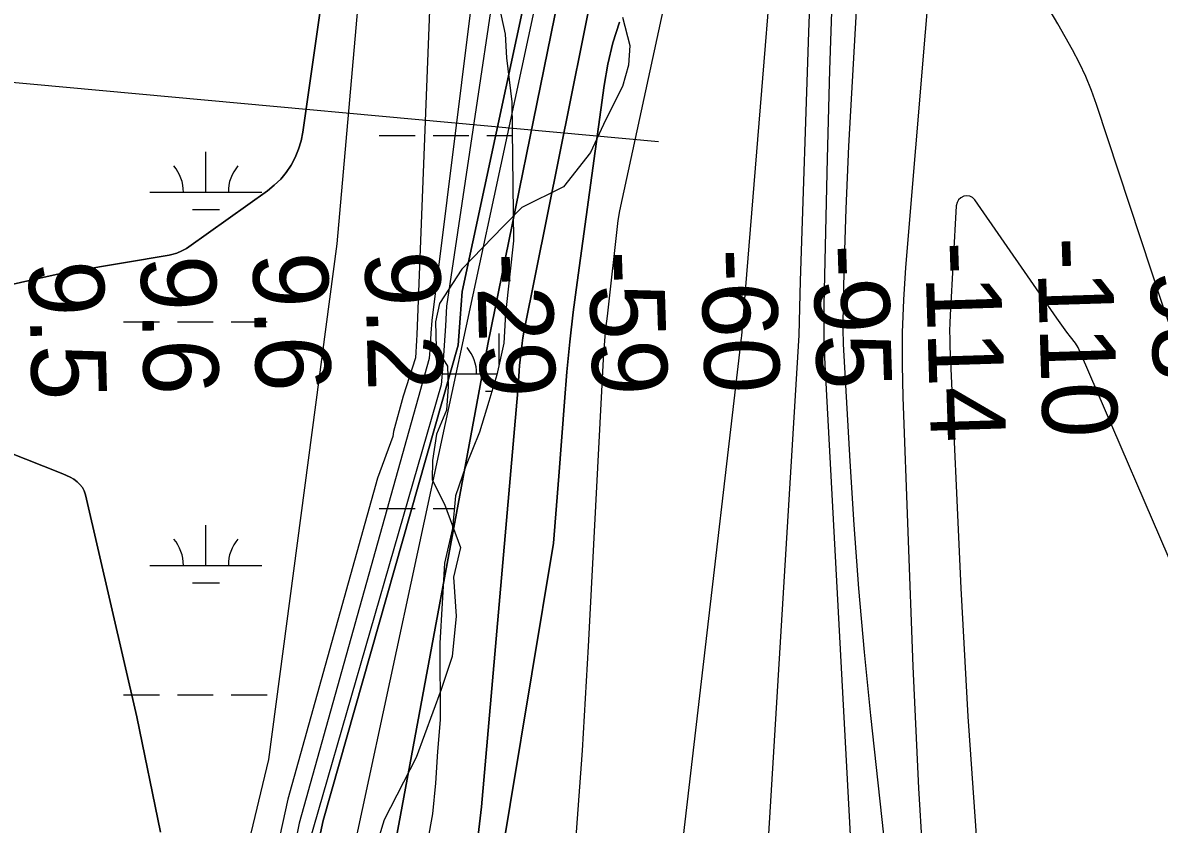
# Model space of a CAD drawing. Extents: x 3535183 to 3573198, y 534952 to 560562.
# Drawn here: x 3551392 to 3552406, y 550198 to 550912 of the extents above; entities that cross this region are included whole.
import ezdxf

# ---------------------------------------------------------------- set-up
doc = ezdxf.new("R2010")
doc.units = 0
for name, color, linetype in [('V-RIVR-EDGE', 7, 'Continuous'), ('V-RIVR-RANG', 7, 'Continuous'), ('V-SITE-VEGE', 7, 'Continuous'), ('V-TOPO-DPTH', 7, 'Continuous'), ('V-TOPO-MAJR', 7, 'Continuous'), ('V-TOPO-MINR', 7, 'Continuous'), ('V-TOPO-WATR', 7, 'Continuous'), ('V-WETL-SWMP', 7, 'Continuous')]:
    doc.layers.add(name, color=color, linetype=linetype)

msp = doc.modelspace()

# ---------------------------------------------------------------- linework, layer by layer
at = {"layer": 'V-RIVR-EDGE'}
msp.add_lwpolyline([(3551927.3, 550917.3), (3551933.9, 550892.1), (3551932.6, 550874.7), (3551927.2, 550855.5), (3551912.1, 550825.5), (3551898.8, 550796.7), (3551874.7, 550766.2), (3551837.5, 550747.7), (3551821.2, 550730.9), (3551783.9, 550692.6), (3551764, 550662), (3551760.4, 550645.8), (3551760.9, 550622.4), (3551771.1, 550606.1), (3551771.6, 550588.1), (3551770.4, 550567.1), (3551761.3, 550545.5), (3551757.7, 550522.1), (3551757.6, 550504.7), (3551768.4, 550483.1), (3551782.7, 550444.6), (3551776.6, 550418.2), (3551778.9, 550383.4), (3551775.2, 550347.4), (3551765.6, 550318), (3551743.2, 550257.4), (3551714.8, 550201.7), (3551707, 550176.5)], dxfattribs=at)
at = {"layer": 'V-RIVR-RANG'}
msp.add_line((3551063.1, 550888.7), (3551959.3, 550806.5), dxfattribs=at)
at = {"layer": 'V-SITE-VEGE'}
for p, q in [((3551696.8, 550991.9), (3551672.4, 550715.2)), ((3551672.4, 550715.2), (3551611.5, 550255.5)), ((3551611.5, 550255.5), (3551512.8, 549847.2))]:
    msp.add_line(p, q, dxfattribs=at)
at = {"layer": 'V-TOPO-DPTH'}
for points in [[(3551876.3, 551603.3), (3551757.1, 550647), (3551756.4, 550635.6), (3551755.6, 550624.3), (3551754.9, 550613), (3551638.9, 550198.6), (3551593.1, 549968.7), (3551611, 549667.6), (3551612.1, 549649.7), (3551613.5, 549631.8), (3551615.3, 549613.9), (3551617.3, 549596), (3551666.2, 549213.9), (3551678.4, 549124.4), (3551691.4, 549035.2), (3551705.7, 548946.1), (3551720.9, 548857.1), (3551749.1, 548699.3), (3551751.2, 548689.5), (3551753.6, 548679.7), (3551756.7, 548670.1), (3551760.1, 548660.7), (3552292.3, 547764.9)], [(3551876.3, 551603.3), (3551757.1, 550647), (3551756.4, 550635.6), (3551755.6, 550624.3), (3551754.9, 550613), (3551638.9, 550198.6), (3551593.1, 549968.7), (3551611, 549667.6), (3551612.1, 549649.7), (3551613.5, 549631.8), (3551615.3, 549613.9), (3551617.3, 549596), (3551666.2, 549213.9), (3551678.4, 549124.4), (3551691.4, 549035.2), (3551705.7, 548946.1), (3551720.9, 548857.1), (3551749.1, 548699.3), (3551751.2, 548689.5), (3551753.6, 548679.7), (3551756.7, 548670.1), (3551760.1, 548660.7), (3552292.3, 547764.9)], [(3552004.2, 551592.8), (3551807.2, 550625.8), (3551690.7, 549997.6)], [(3551690.7, 549997.6), (3551807.2, 550625.8), (3552004.2, 551592.8)], [(3552029, 551579.6), (3551839.1, 550636.5), (3551838.3, 550631.6), (3551837.6, 550626.6), (3551837, 550621.7), (3551836.4, 550616.8), (3551835.9, 550611.8), (3551835.4, 550606.9), (3551835, 550601.9), (3551834.7, 550597), (3551834.5, 550593.8), (3551834, 550587.3), (3551833.6, 550580.7), (3551833.1, 550574.2), (3551801.4, 550213.3), (3551795.9, 550165.4), (3551788.9, 550117.7), (3551711.5, 549679.3), (3551711.5, 549660.1), (3551712.7, 549641), (3551715.7, 549622.1), (3551719.9, 549603.4), (3551967, 549146.6)], [(3551967, 549146.6), (3551719.9, 549603.4), (3551715.7, 549622.1), (3551712.7, 549641), (3551711.5, 549660.1), (3551711.5, 549679.3), (3551788.9, 550117.7), (3551795.9, 550165.4), (3551801.4, 550213.3), (3551833.1, 550574.2), (3551833.6, 550580.7), (3551834, 550587.3), (3551834.5, 550593.8), (3551834.7, 550597), (3551835, 550601.9), (3551835.4, 550606.9), (3551835.9, 550611.8), (3551836.4, 550616.8), (3551837, 550621.7), (3551837.6, 550626.6), (3551838.3, 550631.6), (3551839.1, 550636.5), (3552029, 551579.6)], [(3551685.7, 549307.3), (3551631.7, 549612.9), (3551630.1, 549623), (3551628.8, 549633.2), (3551627.8, 549643.4), (3551627, 549653.6), (3551615.3, 549871.7), (3551614.5, 549914.4), (3551615.6, 549957.1), (3551619.7, 549999.5), (3551625.8, 550041.9), (3551660.3, 550201.1), (3551780.8, 550625), (3551782.5, 550649), (3551784.1, 550672.9), (3551969.5, 551535.4)], [(3551685.7, 549307.3), (3551631.7, 549612.9), (3551630.1, 549623), (3551628.8, 549633.2), (3551627.8, 549643.4), (3551627, 549653.6), (3551615.3, 549871.7), (3551614.5, 549914.4), (3551615.6, 549957.1), (3551619.7, 549999.5), (3551625.8, 550041.9), (3551660.3, 550201.1), (3551780.8, 550625), (3551782.5, 550649), (3551784.1, 550672.9), (3551969.5, 551535.4)], [(3551338.2, 550669.3), (3551424.8, 550688.5), (3551426.6, 550688.9), (3551430.4, 550689.6), (3551434.1, 550690.3), (3551437.9, 550690.9), (3551439.8, 550691.2), (3551522.8, 550705.3), (3551525.2, 550705.7), (3551529.8, 550707.1), (3551534.3, 550708.9), (3551538.5, 550711.2), (3551540.6, 550712.6), (3551610.6, 550762.5), (3551616.7, 550767.5), (3551622.4, 550772.9), (3551627.3, 550779), (3551631.7, 550785.4), (3551635.4, 550792.4), (3551638.4, 550799.6), (3551640.6, 550807.1), (3551642.1, 550814.9), (3551668.4, 550998.1)], [(3551924.4, 550912.9), (3551918.6, 550894.4), (3551914.2, 550875.6), (3551910.8, 550856.5), (3551886.7, 550680.9), (3551883.3, 550654.4), (3551880.2, 550627.8), (3551877.6, 550601.2), (3551875.4, 550574.5), (3551870.3, 550508.2), (3551865.7, 550448.4), (3551749.8, 549749.3)], [(3551749.8, 549749.3), (3551865.7, 550448.4), (3551870.3, 550508.2), (3551875.4, 550574.5), (3551877.6, 550601.2), (3551880.2, 550627.8), (3551883.3, 550654.4), (3551886.7, 550680.9), (3551910.8, 550856.5), (3551914.2, 550875.6), (3551918.6, 550894.4), (3551924.4, 550912.9)], [(3551515.2, 550190.6), (3551494.2, 550293.6), (3551448.4, 550491.6), (3551447.2, 550495), (3551445.6, 550498.1), (3551443.4, 550500.8), (3551440.8, 550503.2), (3551437.8, 550505.3), (3551434.7, 550507.2), (3551431.4, 550508.8), (3551428, 550510.3), (3551344.6, 550543.1)]]:
    msp.add_lwpolyline(points, dxfattribs=at)
at = {"layer": 'V-TOPO-MAJR'}
for points in [[(3552073.7, 551433.6), (3551924.5, 550744.8), (3551923.1, 550736.2), (3551913.4, 550650.7), (3551912.2, 550639.7), (3551911.2, 550628.7), (3551910.4, 550617.7), (3551909.7, 550606.7), (3551896.7, 550356.3), (3551891.1, 550263.4), (3551884.3, 550170.5)], [(3552206.1, 551011), (3552179.7, 550694.1), (3552177.9, 550665.2), (3552176.7, 550636.3), (3552176.5, 550607.4), (3552177.1, 550578.5), (3552186.2, 550338.3), (3552191.3, 550229.9), (3552197.8, 550121.7), (3552206.3, 550013.6), (3552216.1, 549905.6), (3552237.1, 549697.9), (3552237.5, 549693.8), (3552238, 549689.8), (3552238.6, 549685.7), (3552239.2, 549681.7), (3552258, 549565.3), (3552268.8, 549503.2), (3552280.5, 549441.3), (3552293.7, 549379.7), (3552307.9, 549318.3), (3552421.3, 548852.1)], [(3552415, 550643.4), (3552412.1, 550651.8), (3552409.2, 550660.3), (3552350, 550839.5), (3552345.4, 550852), (3552340.4, 550864.4), (3552334.7, 550876.4), (3552328.6, 550888.2), (3552322, 550899.9), (3552315.4, 550911.5), (3552308.6, 550923)]]:
    msp.add_lwpolyline(points, dxfattribs=at)
at = {"layer": 'V-TOPO-MINR'}
for points in [[(3552004.2, 551592.8), (3551807.2, 550625.8), (3551690.7, 549997.6)], [(3551991.1, 551587.9), (3551645.7, 549981.3), (3551638.8, 549949.8), (3551633, 549918.2), (3551628.9, 549886.3), (3551626.2, 549854.3), (3551625.6, 549822.2), (3551626.3, 549790), (3551633.9, 549647.7), (3551634.4, 549640.7), (3551635.1, 549633.8), (3551636, 549626.9), (3551637.1, 549620), (3551670.9, 549428.8), (3551681.1, 549380.3), (3551693.4, 549332.4), (3551708.9, 549285.5)], [(3552029, 551579.6), (3551839.1, 550636.5), (3551838.3, 550631.6), (3551837.6, 550626.6), (3551837, 550621.7), (3551836.4, 550616.8), (3551835.9, 550611.8), (3551835.4, 550606.9), (3551835, 550601.9), (3551834.7, 550597), (3551834.5, 550593.8), (3551834, 550587.3), (3551833.6, 550580.7), (3551833.1, 550574.2), (3551801.4, 550213.3), (3551795.9, 550165.4), (3551788.9, 550117.7), (3551711.5, 549679.3), (3551711.5, 549660.1), (3551712.7, 549641), (3551715.7, 549622.1), (3551719.9, 549603.4), (3551967, 549146.6)], [(3551905.2, 551563.5), (3551770.4, 550659.8), (3551769.3, 550642.3), (3551768.1, 550624.7), (3551766.9, 550607.1), (3551765.6, 550589.5), (3551638.8, 550150.8), (3551613.3, 550025.2), (3551604.1, 549957.6), (3551620.2, 549659.6), (3551621.1, 549646.1), (3551622.4, 549632.6), (3551624.2, 549619.2), (3551626.3, 549605.8), (3551702.1, 549177.1)], [(3551969.5, 551535.4), (3551784.1, 550672.9), (3551782.5, 550649), (3551780.8, 550625), (3551660.3, 550201.1), (3551625.8, 550041.9), (3551619.7, 549999.5), (3551615.6, 549957.1), (3551614.5, 549914.4), (3551615.3, 549871.7), (3551627, 549653.6), (3551627.8, 549643.4), (3551628.8, 549633.2), (3551630.1, 549623), (3551631.7, 549612.9), (3551685.7, 549307.3)], [(3551775.7, 551448.4), (3551743.8, 550634.3), (3551743.5, 550629.1), (3551743.3, 550624), (3551743, 550618.8), (3551742.6, 550613.6), (3551731.6, 550579.3), (3551723.1, 550547.8), (3551722.4, 550543.5), (3551708.8, 550506.4), (3551628.9, 550220), (3551579.3, 549995.1), (3551592, 549685), (3551593.1, 549657.5), (3551594.5, 549630), (3551596.4, 549602.5), (3551598.6, 549575), (3551607.4, 549475.8), (3551614.1, 549398.7), (3551620.6, 549321.6)], [(3552161.1, 551374.6), (3552128.9, 550802.4), (3552127.5, 550774.5), (3552126.3, 550746.6), (3552125.4, 550718.7), (3552124.7, 550690.8), (3552123.8, 550644.1), (3552123.8, 550639.5), (3552123.8, 550634.9), (3552123.9, 550630.3), (3552124.1, 550625.7), (3552129.9, 550521.4), (3552133.4, 550464.6), (3552137.6, 550407.9), (3552142.7, 550351.3), (3552148.4, 550294.8), (3552211.1, 549719), (3552212.9, 549703.3), (3552214.9, 549687.6), (3552217, 549672), (3552219.3, 549656.3), (3552326, 548964.2)], [(3552077.6, 551176.9), (3552033.3, 550633.2), (3552033.1, 550631.4), (3551921.5, 549673.7), (3551923.1, 549660.7), (3551926, 549647.9), (3551929.8, 549635.3), (3551953.9, 549568.2), (3551958.6, 549556), (3551963.6, 549543.8), (3551969.2, 549531.9), (3551975.1, 549520.2), (3551981, 549508.5), (3551986.8, 549496.7), (3551992.2, 549484.7), (3551997.4, 549472.6), (3552047.2, 549351.4), (3552076.1, 549278.3)], [(3552097.5, 551021.8), (3552093.1, 550904), (3552085.8, 550682.4), (3552085.1, 550658.1), (3552084.6, 550633.8), (3552026.6, 549680.6), (3552027.4, 549670.2), (3552029, 549660), (3552031.2, 549649.9), (3552047.9, 549582.9), (3552058.9, 549539.3), (3552070, 549495.8), (3552081.3, 549452.3), (3552092.8, 549408.8), (3552257.9, 548790.1), (3552258.2, 548788.7), (3552259, 548786), (3552259.4, 548784.6), (3552293.9, 548671.3), (3552311.8, 548613.4), (3552330.1, 548555.6), (3552349, 548498)], [(3551668.4, 550998.1), (3551642.1, 550814.9), (3551640.6, 550807.1), (3551638.4, 550799.6), (3551635.4, 550792.4), (3551631.7, 550785.4), (3551627.3, 550779), (3551622.4, 550772.9), (3551616.7, 550767.5), (3551610.6, 550762.5), (3551540.6, 550712.6), (3551538.5, 550711.2), (3551534.3, 550708.9), (3551529.8, 550707.1), (3551525.2, 550705.7), (3551522.8, 550705.3), (3551439.8, 550691.2), (3551437.9, 550690.9), (3551434.1, 550690.3), (3551430.4, 550689.6), (3551426.6, 550688.9), (3551424.8, 550688.5), (3551338.2, 550669.3)], [(3552114.5, 550948.6), (3552111.7, 550870.1), (3552109.6, 550791.5), (3552106.8, 550661), (3552106.7, 550647.7), (3552106.7, 550634.4), (3552107.1, 550621.1), (3552107.7, 550607.8), (3552135.2, 550094.4), (3552139.4, 550025.8), (3552144.3, 549957.2), (3552150.3, 549888.8), (3552157, 549820.3), (3552163.6, 549758.1), (3552167.7, 549720.9), (3552172.1, 549683.7), (3552176.9, 549646.5), (3552182, 549609.4), (3552189.5, 549557.2), (3552198.9, 549494.1), (3552208.8, 549431), (3552219.5, 549368.1), (3552230.8, 549305.2)], [(3551924.4, 550912.9), (3551918.6, 550894.4), (3551914.2, 550875.6), (3551910.8, 550856.5), (3551886.7, 550680.9), (3551883.3, 550654.4), (3551880.2, 550627.8), (3551877.6, 550601.2), (3551875.4, 550574.5), (3551870.3, 550508.2), (3551865.7, 550448.4), (3551749.8, 549749.3)], [(3552320.5, 550640.7), (3552317.5, 550644.8), (3552314.5, 550649), (3552241.3, 550754.5), (3552239.2, 550756.5), (3552236.9, 550757.8), (3552234.3, 550758.1), (3552231.5, 550757.8), (3552228.9, 550756.3), (3552226.9, 550754.5), (3552225.7, 550752.1), (3552224.9, 550749.3), (3552219.4, 550651.8), (3552219.1, 550644.7), (3552218.9, 550637.6), (3552219, 550630.5), (3552219.2, 550623.4), (3552228.9, 550408.3), (3552235.2, 550293.7), (3552243.2, 550179.3)], [(3552427.7, 550404.5), (3552336.6, 550616.1), (3552335.4, 550618.8), (3552333.6, 550622.9), (3552331.2, 550626.6), (3552326.7, 550632.4), (3552323.6, 550636.5), (3552320.5, 550640.7)], [(3551344.6, 550543.1), (3551428, 550510.3), (3551431.4, 550508.8), (3551434.7, 550507.2), (3551437.8, 550505.3), (3551440.8, 550503.2), (3551443.4, 550500.8), (3551445.6, 550498.1), (3551447.2, 550495), (3551448.4, 550491.6), (3551494.2, 550293.6), (3551515.2, 550190.6)]]:
    msp.add_lwpolyline(points, dxfattribs=at)
at = {"layer": 'V-TOPO-WATR'}
msp.add_lwpolyline([(3551876.3, 551603.3), (3551757.1, 550647), (3551756.4, 550635.6), (3551755.6, 550624.3), (3551754.9, 550613), (3551638.9, 550198.6), (3551593.1, 549968.7), (3551611, 549667.6), (3551612.1, 549649.7), (3551613.5, 549631.8), (3551615.3, 549613.9), (3551617.3, 549596), (3551666.2, 549213.9), (3551678.4, 549124.4), (3551691.4, 549035.2), (3551705.7, 548946.1), (3551720.9, 548857.1), (3551749.1, 548699.3), (3551751.2, 548689.5), (3551753.6, 548679.7), (3551756.7, 548670.1), (3551760.1, 548660.7), (3552292.3, 547764.9)], dxfattribs=at)
at = {"layer": 'V-WETL-SWMP'}
for p, q in [((3551813.3, 550944), (3551822.7, 550902.1)), ((3551822.7, 550902.1), (3551823.7, 550881.2)), ((3551823.7, 550881.2), (3551828.4, 550842)), ((3551828.4, 550842), (3551830, 550718)), ((3551710.3, 550811.9), (3551742.3, 550811.9)), ((3551758.3, 550811.9), (3551790.3, 550811.9)), ((3551806.3, 550811.9), (3551828.8, 550811.9)), ((3551555.7, 550761.2), (3551555.7, 550797.2)), ((3551505.7, 550761.2), (3551605.7, 550761.2)), ((3551543.7, 550745.8), (3551567.7, 550745.8)), ((3551830, 550718), (3551823, 550653.2)), ((3551823, 550653.2), (3551821.3, 550626.8)), ((3551482.3, 550645.8), (3551514.3, 550645.8)), ((3551530.3, 550645.8), (3551562.3, 550645.8)), ((3551578.3, 550645.8), (3551610.3, 550645.8)), ((3551817.1, 550607.6), (3551817.1, 550635.3)), ((3551821.3, 550626.8), (3551815.1, 550598.5)), ((3551767.1, 550599.3), (3551815.3, 550599.3)), ((3551815.1, 550598.5), (3551807.9, 550574.7)), ((3551805.1, 550583.9), (3551810.7, 550583.9)), ((3551807.9, 550574.7), (3551799.8, 550547.3)), ((3551799.8, 550547.3), (3551787.2, 550516.3)), ((3551787.2, 550516.3), (3551778.2, 550490.7)), ((3551778.2, 550490.7), (3551775.7, 550461.5)), ((3551710.3, 550479.3), (3551742.3, 550479.3)), ((3551758.3, 550479.3), (3551777.2, 550479.3)), ((3551555.7, 550428.5), (3551555.7, 550464.5)), ((3551775.7, 550461.5), (3551768.5, 550430.5)), ((3551505.7, 550428.5), (3551605.7, 550428.5)), ((3551768.5, 550430.5), (3551764.3, 550359.3)), ((3551543.7, 550413.1), (3551567.7, 550413.1)), ((3551764.3, 550359.3), (3551764.7, 550290.9)), ((3551482.3, 550313.1), (3551514.3, 550313.1)), ((3551530.3, 550313.1), (3551562.3, 550313.1)), ((3551578.3, 550313.1), (3551610.3, 550313.1)), ((3551764.7, 550290.9), (3551762.1, 550262.6)), ((3551762.1, 550262.6), (3551760.4, 550234.4)), ((3551760.4, 550234.4), (3551757.8, 550207)), ((3551757.8, 550207), (3551753.4, 550182.4))]:
    msp.add_line(p, q, dxfattribs=at)
for centre, start, end in [((3551500.4, 550761.7), 359.2282, 40.7718), ((3551610.9, 550761.7), 139.2282, 180.7718), ((3551761.9, 550599.8), 359.2282, 40.7718), ((3551500.4, 550429), 359.2282, 40.7718), ((3551610.9, 550429), 139.2282, 180.7718)]:
    msp.add_arc(centre, 35.2, start, end, dxfattribs=at)

# ---------------------------------------------------------------- texts
at = {"layer": 'V-RIVR-RANG'}
for s, rotation, p in [('-95', 271.7911, (3552096.9, 550714)), ('-114', 271.7911, (3552196.8, 550716.6)), ('-110', 271.7911, (3552296.7, 550720.6)), ('-98', 271.7911, (3552396.8, 550721.6)), ('9.6', 271.5083, (3551497.3, 550704.3)), ('9.6', 271.5083, (3551597.3, 550707.2)), ('9.2', 271.5083, (3551697.3, 550708.2)), ('-29', 271.7911, (3551796.9, 550706.7)), ('-59', 271.7911, (3551896.9, 550708.5)), ('-60', 271.7911, (3551996.9, 550710.3)), ('9.5', 271.5083, (3551397.4, 550699.6))]:
    msp.add_text(s, height=67, rotation=rotation, dxfattribs=at).set_placement(p)

doc.saveas('drawing.dxf')
